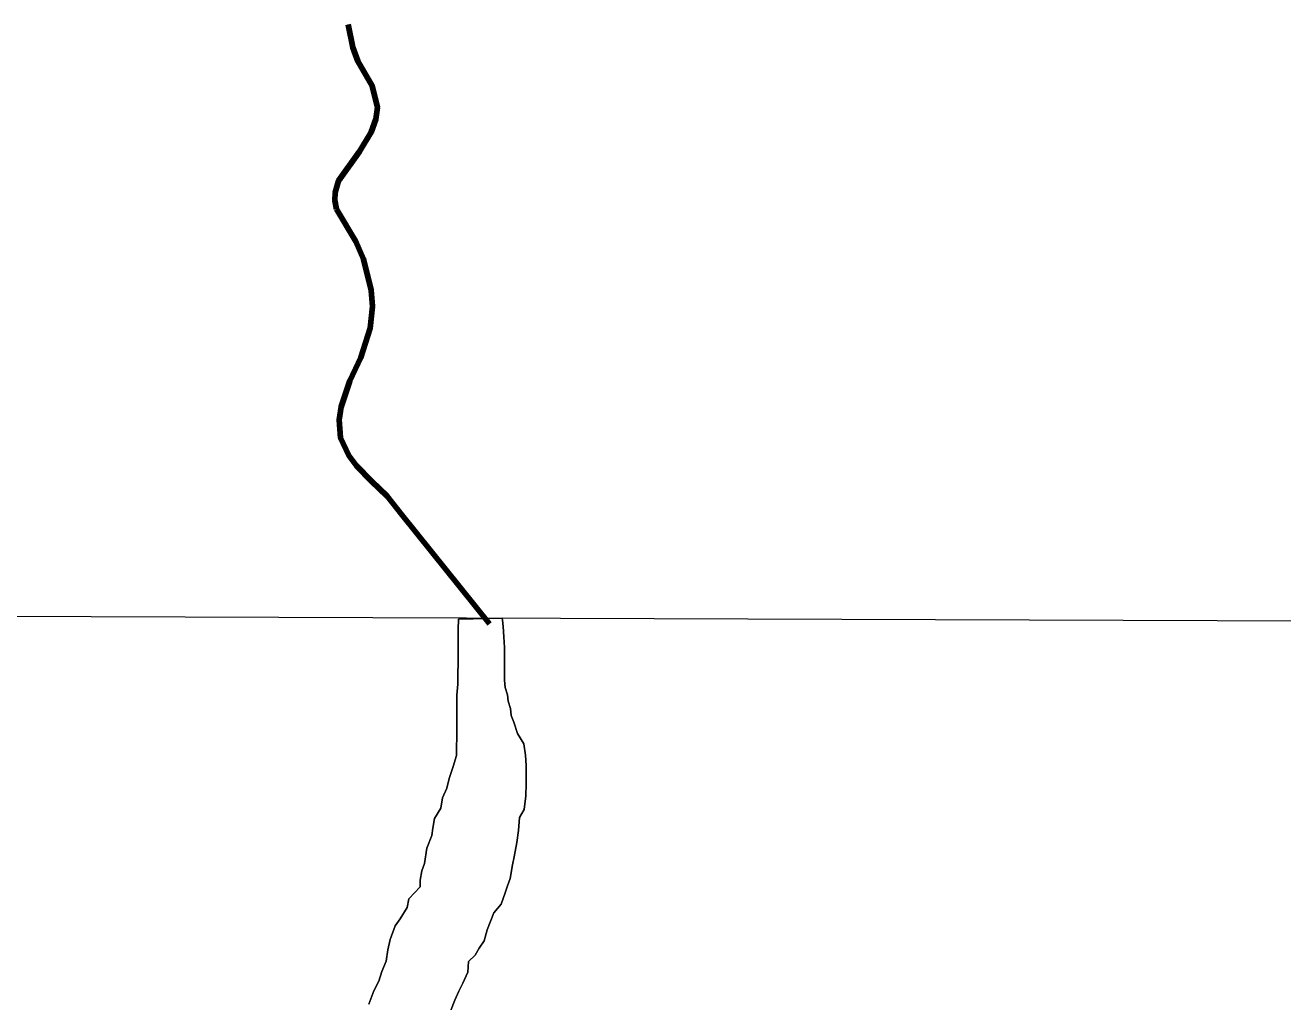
# Model space of a CAD drawing. Extents: x 553962 to 842807, y 8883888 to 9032388.
# Drawn here: x 619995 to 623920, y 8948467 to 8951515 of the extents above; entities that cross this region are included whole.
import ezdxf

# ---------------------------------------------------------------- set-up
doc = ezdxf.new("R2010")
doc.units = 0
doc.header["$LTSCALE"] = 200
for name, color, linetype, lineweight in [('1', 7, 'Continuous', 13), ('24', 7, 'Continuous', 25), ('25', 7, 'Continuous', 13), ('57', 7, 'Continuous', 13), ('9', 7, 'Continuous', 90)]:
    doc.layers.add(name, color=color, linetype=linetype, lineweight=lineweight)

msp = doc.modelspace()

# ---------------------------------------------------------------- linework, layer by layer
at = {"layer": '1'}
msp.add_line((565315.3, 8949866.8), (791497.7, 8949052.2), dxfattribs=at)
at = {"layer": '24'}
for points in [[(621003, 8951516.7), (621017.4, 8951444.6), (621032.5, 8951402.6), (621077.7, 8951325.5), (621094.2, 8951257.4), (621089.4, 8951221.4), (621074.5, 8951180.3), (621038, 8951120.1), (620972.8, 8951028.9), (620962.2, 8950992.8), (620961.5, 8950967.8), (620966.3, 8950940.7)], [(620966.3, 8950940.7), (621026.2, 8950839.7), (621050.6, 8950784.6), (621074.2, 8950687.5), (621074.2, 8950687.5), (621078.6, 8950636.4), (621071, 8950569.3), (621042.3, 8950477.1), (621007.8, 8950405), (620980.8, 8950323.8), (620974.5, 8950282.7), (620979, 8950226.6), (621004.6, 8950171.6), (621028.3, 8950139.6), (621076, 8950091.6), (621124, 8950045.4), (621171.1, 8949985.9), (621444.2, 8949646.6)]]:
    msp.add_lwpolyline(points, dxfattribs=at)
at = {"layer": '25'}
for points in [[(621482.8, 8949664.5), (621346.7, 8949661.5), (621346.4, 8949629), (621346.2, 8949603.9), (621346.1, 8949583.9), (621345.8, 8949551.4), (621345.6, 8949523.8), (621345.4, 8949491.3), (621345.1, 8949458.7), (621342.3, 8949423.7), (621342, 8949383.7), (621341.8, 8949356.1), (621341.6, 8949328.6), (621341.3, 8949293.5), (621341.1, 8949261), (621340.9, 8949236), (621330.6, 8949201), (621317.8, 8949163.5), (621310.1, 8949133.5), (621297.4, 8949103.6), (621292.1, 8949071.1), (621271.9, 8949038.6), (621266.7, 8949008.6), (621264, 8948986.1), (621248.7, 8948946.2), (621240.8, 8948898.6), (621233.1, 8948876.2), (621227.9, 8948846.2), (621227.8, 8948826.1), (621192.5, 8948788.8), (621187.2, 8948761.3), (621164.5, 8948726.4), (621149.3, 8948704), (621134, 8948661.5), (621126.2, 8948629), (621120.9, 8948594), (621108.2, 8948561.5), (621098, 8948531.6), (621082.7, 8948501.6), (621067.4, 8948459.2)], [(621322.3, 8948437.5), (621335.1, 8948472.4), (621347.8, 8948499.9), (621360.5, 8948524.8), (621375.8, 8948559.8), (621378.5, 8948592.3), (621398.7, 8948612.2), (621411.4, 8948634.6), (621426.6, 8948657.1), (621436.8, 8948692.1), (621457.2, 8948744.5), (621480, 8948771.9), (621492.7, 8948806.8), (621500.4, 8948829.3), (621508.1, 8948851.8), (621515.9, 8948894.3), (621521.1, 8948919.3), (621528.9, 8948964.3), (621534.2, 8949001.8), (621537, 8949041.9), (621552.2, 8949066.8), (621557.6, 8949109.3), (621557.8, 8949146.9), (621558.1, 8949184.5), (621558.3, 8949204.5), (621556, 8949237), (621551.3, 8949272.1), (621531.5, 8949304.8), (621519.3, 8949339.9), (621511.9, 8949360), (621509.6, 8949382.6), (621502.3, 8949405.1), (621499.9, 8949425.2), (621492.6, 8949447.8), (621490.3, 8949470.3), (621490.4, 8949490.3), (621490.6, 8949510.3), (621490.7, 8949530.4), (621490.9, 8949550.4), (621491, 8949572.9), (621488.8, 8949605.5), (621486.5, 8949638.1), (621484.2, 8949658.1), (621482.8, 8949664.5)]]:
    msp.add_lwpolyline(points, dxfattribs=at)
at = {"layer": '57'}
for points in [[(621067.4, 8948459.2), (621082.7, 8948501.6), (621098, 8948531.6), (621108.2, 8948561.5), (621120.9, 8948594), (621126.2, 8948629), (621134, 8948661.5), (621149.3, 8948704), (621164.5, 8948726.4), (621187.2, 8948761.3), (621192.5, 8948788.8), (621227.8, 8948826.1), (621227.9, 8948846.2), (621233.1, 8948876.2), (621240.8, 8948898.6), (621248.7, 8948946.2), (621264, 8948986.1), (621266.7, 8949008.6), (621271.9, 8949038.6), (621292.1, 8949071.1), (621297.4, 8949103.6), (621310.1, 8949133.5), (621317.8, 8949163.5), (621330.6, 8949201), (621340.9, 8949236), (621341.1, 8949261), (621341.3, 8949293.5), (621341.6, 8949328.6), (621341.8, 8949356.1), (621342, 8949383.7), (621342.3, 8949423.7), (621345.1, 8949458.7), (621345.4, 8949491.3), (621345.6, 8949523.8), (621345.8, 8949551.4), (621346.1, 8949583.9), (621346.2, 8949603.9), (621346.4, 8949629), (621346.7, 8949661.5), (621482.8, 8949664.5)], [(621067.4, 8948459.2), (621082.7, 8948501.6), (621098, 8948531.6), (621108.2, 8948561.5), (621120.9, 8948594), (621126.2, 8948629), (621134, 8948661.5), (621149.3, 8948704), (621164.5, 8948726.4), (621187.2, 8948761.3), (621192.5, 8948788.8), (621227.8, 8948826.1), (621227.9, 8948846.2), (621233.1, 8948876.2), (621240.8, 8948898.6), (621248.7, 8948946.2), (621264, 8948986.1), (621266.7, 8949008.6), (621271.9, 8949038.6), (621292.1, 8949071.1), (621297.4, 8949103.6), (621310.1, 8949133.5), (621317.8, 8949163.5), (621330.6, 8949201), (621340.9, 8949236), (621341.1, 8949261), (621341.3, 8949293.5), (621341.6, 8949328.6), (621341.8, 8949356.1), (621342, 8949383.7), (621342.3, 8949423.7), (621345.1, 8949458.7), (621345.4, 8949491.3), (621345.6, 8949523.8), (621345.8, 8949551.4), (621346.1, 8949583.9), (621346.2, 8949603.9), (621346.4, 8949629), (621346.7, 8949661.5), (621482.8, 8949664.5)], [(621482.8, 8949664.5), (621484.2, 8949658.1), (621486.5, 8949638.1), (621488.8, 8949605.5), (621491, 8949572.9), (621490.9, 8949550.4), (621490.7, 8949530.4), (621490.6, 8949510.3), (621490.4, 8949490.3), (621490.3, 8949470.3), (621492.6, 8949447.8), (621499.9, 8949425.2), (621502.3, 8949405.1), (621509.6, 8949382.6), (621511.9, 8949360), (621519.3, 8949339.9), (621531.5, 8949304.8), (621551.3, 8949272.1), (621556, 8949237), (621558.3, 8949204.5), (621558.1, 8949184.5), (621557.8, 8949146.9), (621557.6, 8949109.3), (621552.2, 8949066.8), (621537, 8949041.9), (621534.2, 8949001.8), (621528.9, 8948964.3), (621521.1, 8948919.3), (621515.9, 8948894.3), (621508.1, 8948851.8), (621500.4, 8948829.3), (621492.7, 8948806.8), (621480, 8948771.9), (621457.2, 8948744.5), (621436.8, 8948692.1), (621426.6, 8948657.1), (621411.4, 8948634.6), (621398.7, 8948612.2), (621378.5, 8948592.3), (621375.8, 8948559.8), (621360.5, 8948524.8), (621347.8, 8948499.9), (621335.1, 8948472.4), (621322.3, 8948437.5)], [(621482.8, 8949664.5), (621484.2, 8949658.1), (621486.5, 8949638.1), (621488.8, 8949605.5), (621491, 8949572.9), (621490.9, 8949550.4), (621490.7, 8949530.4), (621490.6, 8949510.3), (621490.4, 8949490.3), (621490.3, 8949470.3), (621492.6, 8949447.8), (621499.9, 8949425.2), (621502.3, 8949405.1), (621509.6, 8949382.6), (621511.9, 8949360), (621519.3, 8949339.9), (621531.5, 8949304.8), (621551.3, 8949272.1), (621556, 8949237), (621558.3, 8949204.5), (621558.1, 8949184.5), (621557.8, 8949146.9), (621557.6, 8949109.3), (621552.2, 8949066.8), (621537, 8949041.9), (621534.2, 8949001.8), (621528.9, 8948964.3), (621521.1, 8948919.3), (621515.9, 8948894.3), (621508.1, 8948851.8), (621500.4, 8948829.3), (621492.7, 8948806.8), (621480, 8948771.9), (621457.2, 8948744.5), (621436.8, 8948692.1), (621426.6, 8948657.1), (621411.4, 8948634.6), (621398.7, 8948612.2), (621378.5, 8948592.3), (621375.8, 8948559.8), (621360.5, 8948524.8), (621347.8, 8948499.9), (621335.1, 8948472.4), (621322.3, 8948437.5)]]:
    msp.add_lwpolyline(points, dxfattribs=at)
for points in [[(646003, 8949251.6), (644721.9, 8950215.5), (643492.6, 8951234.6), (642099.6, 8952556.8), (640992.4, 8953664.6), (640171, 8954236.3), (637456.5, 8955772.9), (636135, 8956237.5), (634599.2, 8956630.6), (632599.1, 8956773.5), (629063.1, 8956702), (626348.7, 8956058.8), (623953.8, 8955209.7), (622371.6, 8954682.1), (620725.9, 8954192.9), (619183.7, 8953970.3), (617209.7, 8953965.7), (615658.4, 8954379), (614681.6, 8955057.1), (613704.6, 8955684.2), (612906.2, 8956374.2), (612068.3, 8956835.4), (609416.9, 8956401.3), (608625.2, 8956035.7), (607870.9, 8955517.4), (607396.1, 8954883.6), (607164, 8954388.6), (606950.6, 8954069.9)], [(646003, 8949251.6), (644721.9, 8950215.5), (643521.3, 8951208.7), (642428.2, 8952239.5), (641741.8, 8952914.9), (640407.4, 8954089.3), (638333.9, 8955336.1), (636237.3, 8956206.4), (633646.8, 8956732.8), (631365, 8956802.2), (629312, 8956729.1), (626793.2, 8956204.6), (623953.8, 8955209.7), (622371.6, 8954682.1), (620725.9, 8954192.9), (619183.7, 8953970.3), (617209.7, 8953965.7), (615658.4, 8954379), (614681.6, 8955057.1), (613704.6, 8955684.2), (612906.2, 8956374.2), (612068.3, 8956835.4), (609416.9, 8956401.3), (608625.2, 8956035.7), (607870.9, 8955517.4), (607396.1, 8954883.6), (607164, 8954388.6), (606950.6, 8954069.9)]]:
    msp.add_spline(points, degree=3, dxfattribs=at)
at = {"layer": '9'}
for points in [[(621003, 8951516.7), (621017.4, 8951444.6), (621032.5, 8951402.6), (621077.7, 8951325.5), (621094.2, 8951257.4), (621089.4, 8951221.4), (621074.5, 8951180.3), (621038, 8951120.1), (620972.8, 8951028.9), (620962.2, 8950992.8), (620961.5, 8950967.8), (620966.3, 8950940.7)], [(620966.3, 8950940.7), (621026.2, 8950839.7), (621050.6, 8950784.6), (621074.2, 8950687.5), (621074.2, 8950687.5), (621078.6, 8950636.4), (621071, 8950569.3), (621042.3, 8950477.1), (621007.8, 8950405), (620980.8, 8950323.8), (620974.5, 8950282.7), (620979, 8950226.6), (621004.6, 8950171.6), (621028.3, 8950139.6), (621076, 8950091.6), (621124, 8950045.4), (621171.1, 8949985.9), (621444.2, 8949646.6)]]:
    msp.add_lwpolyline(points, dxfattribs=at)

doc.saveas('drawing.dxf')
